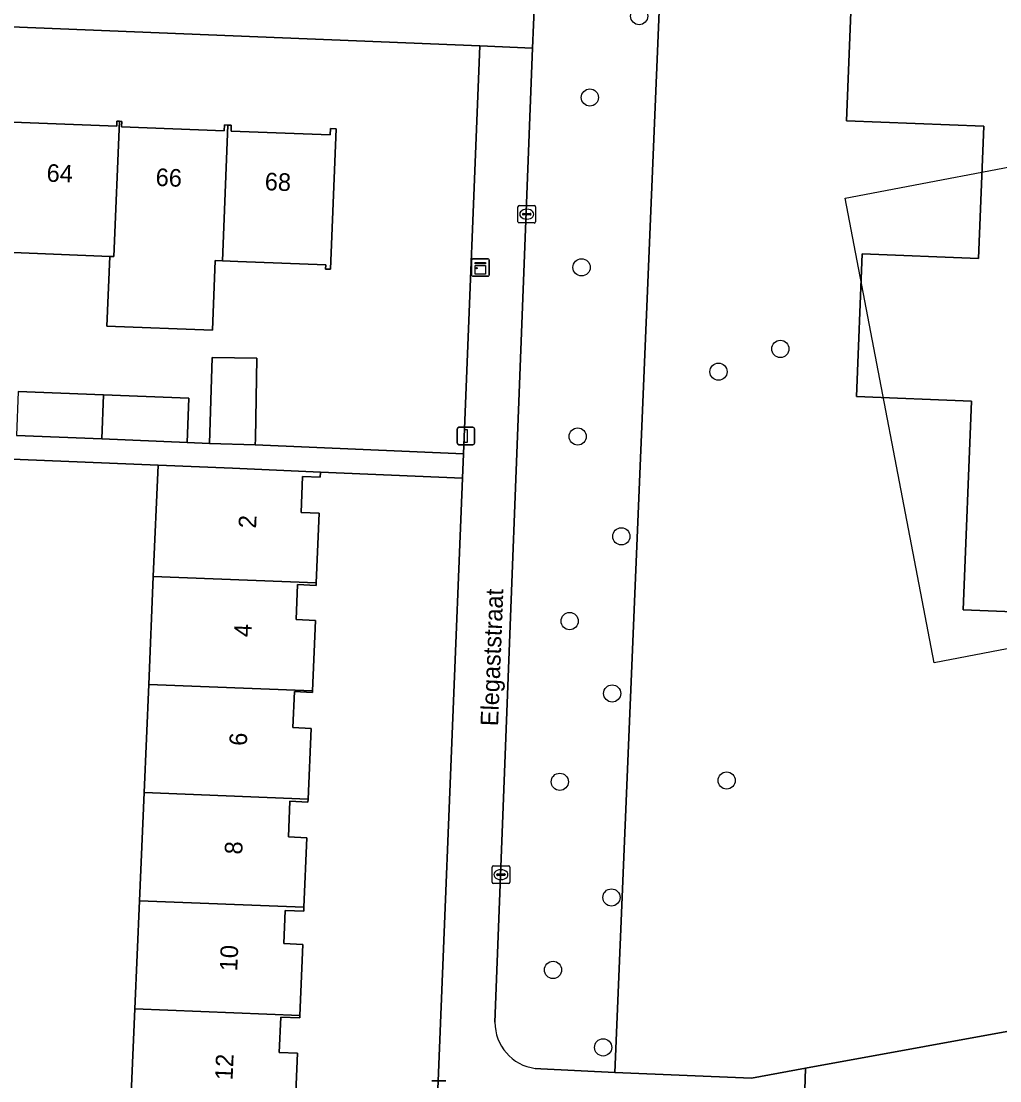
# Model space of a CAD drawing. Extents: x 160077 to 160948, y 386481 to 387498.
# Drawn here: x 160567 to 160622.7, y 386784.9 to 386845.2 of the extents above; entities that cross this region are included whole.
import ezdxf

# ---------------------------------------------------------------- set-up
doc = ezdxf.new("R2010")
doc.units = 0
for name, color, linetype in [('IMGEO_Boom', 7, 'Continuous'), ('IMGEO_Erf', 7, 'Continuous'), ('IMGEO_Groenvoorziening', 7, 'Continuous'), ('IMGEO_Hek', 7, 'Continuous'), ('IMGEO_Kast', 7, 'Continuous'), ('IMGEO_Kolk', 7, 'Continuous'), ('IMGEO_Lichtmast', 7, 'Continuous'), ('IMGEO_Openbare_ruimte_label', 7, 'Continuous'), ('IMGEO_Pand', 7, 'Continuous'), ('IMGEO_Pand_nummerreeks', 7, 'Continuous'), ('IMGEO_Pand_vergunning_verleend', 7, 'Continuous'), ('IMGEO_Voetpad_open', 7, 'Continuous')]:
    doc.layers.add(name, color=color, linetype=linetype)

msp = doc.modelspace()

# ---------------------------------------------------------------- linework, layer by layer
at = {"layer": 'IMGEO_Boom'}
for centre in [(160602.146, 386845.45), (160599.345, 386840.825), (160598.872, 386831.172), (160610.174, 386826.537), (160606.657, 386825.241), (160598.653, 386821.558), (160601.134, 386815.884), (160598.194, 386811.068), (160600.61, 386806.956), (160597.632, 386801.936), (160607.12, 386802.007), (160600.571, 386795.361), (160597.249, 386791.243), (160600.097, 386786.839)]:
    msp.add_circle(centre, 0.489, dxfattribs=at)
at = {"layer": 'IMGEO_Erf'}
for points in [[(160674.502, 386797.454), (160674.929, 386806.169), (160675.07, 386809.047), (160675.272, 386814.07), (160675.716, 386825.063), (160675.794, 386826.947), (160675.891, 386829.313), (160676.542, 386845.055), (160676.555, 386845.381), (160668.235, 386845.73), (160669.487, 386869.91), (160666.813, 386871.238), (160603.434, 386849.369), (160600.755, 386785.404), (160608.542, 386785.099), (160611.61, 386785.659), (160625.143, 386788.129), (160667.256, 386796.073)], [(160573.995, 386801.319), (160574.258, 386807.464), (160574.522, 386813.61), (160574.793, 386819.934), (160564.157, 386820.359), (160563.663, 386807.989), (160563.216, 386796.797), (160563.013, 386792.635), (160562.497, 386782.073), (160561.948, 386770.818), (160562.319, 386770.798), (160563.373, 386770.74), (160563.39, 386771.133), (160566.383, 386771.005), (160569.377, 386770.877), (160572.37, 386770.748), (160572.684, 386770.735), (160572.941, 386776.737), (160573.205, 386782.883), (160573.468, 386789.029), (160573.732, 386795.174)]]:
    msp.add_lwpolyline(points, close=True, dxfattribs=at)
for points in [[(160662.926, 386845.581), (160662.637, 386837.835), (160669.239, 386837.544), (160668.918, 386829.418), (160662.314, 386829.637), (160662.065, 386822.149), (160665.335, 386822.062), (160664.535, 386801.306), (160659.866, 386801.495), (160659.719, 386797.854), (160639.197, 386798.683), (160639.346, 386802.357), (160634.871, 386802.538), (160635.371, 386814.926), (160631.665, 386815.075), (160631.511, 386811.269), (160620.564, 386811.711), (160621.042, 386823.568), (160614.503, 386823.832), (160614.83, 386831.942), (160621.439, 386831.675), (160621.742, 386839.189), (160613.937, 386839.505), (160614.264, 386847.607)], [(160566.834, 386824.124), (160571.69, 386823.932), (160576.549, 386823.739), (160576.449, 386821.227), (160577.722, 386821.159), (160577.861, 386826.047), (160580.403, 386826.004), (160580.326, 386821.43), (160580.32, 386821.086), (160592.157, 386820.579), (160593.096, 386843.756), (160550.987, 386845.461)], [(160566.532, 386839.43), (160572.442, 386839.196), (160572.453, 386839.482), (160572.592, 386839.476), (160572.73, 386839.471), (160572.718, 386839.163), (160578.554, 386838.932), (160578.567, 386839.269), (160578.76, 386839.261), (160578.957, 386839.253), (160578.944, 386838.921), (160584.576, 386838.698), (160584.591, 386839.067), (160584.911, 386839.054), (160584.595, 386831.067), (160584.317, 386831.078), (160584.326, 386831.306), (160579.33, 386831.504), (160578.451, 386831.539), (160578.045, 386831.555), (160577.889, 386827.595), (160571.888, 386827.832), (160572.045, 386831.792), (160566.092, 386832.028)], [(160590.331, 386775.537), (160592.101, 386819.194), (160584.022, 386819.539), (160584.01, 386819.247), (160583.012, 386819.29), (160582.925, 386817.249), (160583.958, 386817.204), (160583.788, 386813.242), (160583.782, 386813.095), (160582.722, 386813.141), (160582.637, 386811.158), (160583.74, 386811.111), (160583.567, 386807.095), (160583.564, 386807.018), (160582.546, 386807.062), (160582.458, 386805.017), (160583.492, 386804.972), (160583.319, 386800.95), (160583.312, 386800.782), (160582.291, 386800.826), (160582.204, 386798.804), (160583.251, 386798.759), (160583.081, 386794.803), (160583.072, 386794.584), (160582.022, 386794.629), (160581.941, 386792.74), (160583.026, 386792.694), (160582.853, 386788.657), (160582.847, 386788.514), (160581.769, 386788.56), (160581.682, 386786.55), (160582.725, 386786.505), (160582.553, 386782.512)]]:
    msp.add_lwpolyline(points, dxfattribs=at)
at = {"layer": 'IMGEO_Groenvoorziening'}
msp.add_lwpolyline([(160596.241, 386785.647), (160596.56, 386785.63), (160600.755, 386785.404), (160603.434, 386849.369), (160599.05, 386848.312), (160596.243, 386847.636), (160596.088, 386843.636), (160593.946, 386788.275)], dxfattribs=at)
msp.add_arc((160596.579, 386788.258), 2.633, 179.6351, 262.62552, dxfattribs=at)
at = {"layer": 'IMGEO_Hek'}
msp.add_lwpolyline([(160600.755, 386785.404), (160603.434, 386849.369)], dxfattribs=at)
at = {"layer": 'IMGEO_Kast'}
for p, q in [((160592.622, 386830.737), (160592.622, 386831.578)), ((160592.622, 386831.578), (160592.622, 386830.737)), ((160592.697, 386831.662), (160593.538, 386831.662)), ((160593.538, 386831.662), (160592.697, 386831.662)), ((160593.622, 386831.587), (160593.622, 386830.746)), ((160593.622, 386830.746), (160593.622, 386831.587)), ((160593.547, 386830.662), (160592.706, 386830.662)), ((160592.706, 386830.662), (160593.547, 386830.662))]:
    msp.add_line(p, q, dxfattribs=at)
for points in [[(160592.817, 386831.452), (160593.417, 386831.452), (160593.417, 386831.367), (160592.817, 386831.367), (160592.817, 386831.452)], [(160592.817, 386831.277), (160593.417, 386831.277), (160593.417, 386830.788), (160592.817, 386830.788), (160592.817, 386831.277)]]:
    msp.add_lwpolyline(points, dxfattribs=at)
msp.add_circle((160592.901, 386831.126), 0.0377, dxfattribs=at)
for centre, start, end in [((160592.7, 386831.584), 92.4484, 184.28452), ((160592.7, 386831.584), 92.4484, 184.28452), ((160593.544, 386831.584), 2.4484, 94.28452), ((160593.544, 386831.584), 2.4484, 94.28452), ((160592.7, 386830.74), 182.4484, 274.28452), ((160592.7, 386830.74), 182.4484, 274.28452), ((160593.544, 386830.74), 272.4484, 4.28452), ((160593.544, 386830.74), 272.4484, 4.28452)]:
    msp.add_arc(centre, 0.0779, start, end, dxfattribs=at)
at = {"layer": 'IMGEO_Kolk'}
for p, q in [((160595.255, 386833.767), (160595.255, 386834.619)), ((160595.33, 386834.693), (160596.182, 386834.693)), ((160595.514, 386834.187), (160595.514, 386834.199)), ((160595.952, 386834.15), (160595.554, 386834.15)), ((160595.557, 386834.236), (160595.955, 386834.236)), ((160595.743, 386834.473), (160595.768, 386834.473)), ((160595.998, 386834.199), (160595.998, 386834.187)), ((160596.256, 386834.619), (160596.256, 386833.767)), ((160596.182, 386833.693), (160595.33, 386833.693)), ((160595.766, 386833.913), (160595.741, 386833.913)), ((160593.786, 386796.233), (160593.786, 386797.085)), ((160593.861, 386797.159), (160594.713, 386797.159)), ((160594.274, 386796.939), (160594.299, 386796.939)), ((160594.787, 386797.085), (160594.787, 386796.233)), ((160594.713, 386796.159), (160593.861, 386796.159)), ((160594.045, 386796.653), (160594.045, 386796.665)), ((160594.483, 386796.616), (160594.085, 386796.616)), ((160594.088, 386796.702), (160594.486, 386796.702)), ((160594.297, 386796.379), (160594.272, 386796.379)), ((160594.529, 386796.665), (160594.529, 386796.653))]:
    msp.add_line(p, q, dxfattribs=at)
for points in [[(160595.255, 386833.767), (160595.255, 386834.619)], [(160595.33, 386834.693), (160596.182, 386834.693)], [(160596.256, 386834.619), (160596.256, 386833.767)], [(160596.182, 386833.693), (160595.33, 386833.693)], [(160593.786, 386796.233), (160593.786, 386797.085)], [(160593.861, 386797.159), (160594.713, 386797.159)], [(160594.787, 386797.085), (160594.787, 386796.233)], [(160594.713, 386796.159), (160593.861, 386796.159)]]:
    msp.add_lwpolyline(points, dxfattribs=at)
for centre, radius, start, end in [((160595.332, 386834.617), 0.0765, 91.55205, 178.44795), ((160595.332, 386834.617), 0.0765, 91.55205, 178.44795), ((160595.554, 386834.196), 0.0403, 85.87752, 175.75265), ((160595.551, 386834.186), 0.0366, 178.93798, 274.71019), ((160595.955, 386834.193), 0.043, 264.86636, 352.45326), ((160595.959, 386834.198), 0.0386, 1.73085, 96.63898), ((160596.18, 386834.617), 0.0765, 1.55205, 88.44795), ((160596.18, 386834.617), 0.0765, 1.55205, 88.44795), ((160595.332, 386833.769), 0.0765, 181.55205, 268.44795), ((160595.332, 386833.769), 0.0765, 181.55205, 268.44795), ((160596.18, 386833.769), 0.0765, 271.55205, 358.44795), ((160596.18, 386833.769), 0.0765, 271.55205, 358.44795), ((160593.863, 386797.083), 0.0765, 91.55205, 178.44795), ((160593.863, 386797.083), 0.0765, 91.55205, 178.44795), ((160594.711, 386797.083), 0.0765, 1.55205, 88.44795), ((160594.711, 386797.083), 0.0765, 1.55205, 88.44795), ((160593.863, 386796.235), 0.0765, 181.55205, 268.44795), ((160593.863, 386796.235), 0.0765, 181.55205, 268.44795), ((160594.085, 386796.662), 0.0403, 85.87752, 175.75265), ((160594.082, 386796.652), 0.0366, 178.93798, 274.71019), ((160594.486, 386796.659), 0.043, 264.86636, 352.45326), ((160594.49, 386796.664), 0.0386, 1.73085, 96.63898), ((160594.711, 386796.235), 0.0765, 271.55205, 358.44795), ((160594.711, 386796.235), 0.0765, 271.55205, 358.44795)]:
    msp.add_arc(centre, radius, start, end, dxfattribs=at)
for centre, major_axis, ratio, start_param, end_param in [((160595.742, 386834.193), (-0.387, 0.002), 0.722429, 4.712389, 7.853982), ((160595.767, 386834.193), (-0.39, 0.002), 0.717154, 1.570796, 4.712389), ((160594.273, 386796.659), (-0.387, 0.002), 0.722429, 4.712389, 7.853982), ((160594.298, 386796.659), (-0.39, 0.002), 0.717154, 1.570796, 4.712389)]:
    msp.add_ellipse(centre, major_axis=major_axis, ratio=ratio, start_param=start_param, end_param=end_param, dxfattribs=at)
at = {"layer": 'IMGEO_Lichtmast'}
for p, q in [((160591.899, 386822.089), (160592.689, 386822.089)), ((160592.689, 386822.089), (160591.899, 386822.089)), ((160591.799, 386821.189), (160591.799, 386821.989)), ((160591.799, 386821.989), (160591.799, 386821.189)), ((160592.789, 386821.989), (160592.789, 386821.189)), ((160592.789, 386821.189), (160592.789, 386821.989)), ((160592.689, 386821.089), (160591.899, 386821.089)), ((160591.899, 386821.089), (160592.689, 386821.089)), ((160590.362, 386784.941), (160591.152, 386784.941)), ((160591.152, 386784.941), (160590.362, 386784.941))]:
    msp.add_line(p, q, dxfattribs=at)
msp.add_lwpolyline([(160592.219, 386821.964), (160592.369, 386821.964), (160592.369, 386821.214), (160592.219, 386821.214), (160592.219, 386821.964)], dxfattribs=at)
for centre, start, end in [((160591.899, 386821.989), 90, 180), ((160591.899, 386821.989), 90, 180), ((160592.689, 386821.989), 0, 90), ((160592.689, 386821.989), 360, 90), ((160591.899, 386821.189), 180, 270), ((160591.899, 386821.189), 180, 270), ((160592.689, 386821.189), 270, 0), ((160592.689, 386821.189), 270, 0)]:
    msp.add_arc(centre, 0.1, start, end, dxfattribs=at)
at = {"layer": 'IMGEO_Pand'}
msp.add_lwpolyline([(160614.264, 386847.607), (160613.937, 386839.505), (160621.742, 386839.189), (160621.439, 386831.675), (160614.83, 386831.942), (160614.503, 386823.832), (160621.042, 386823.568), (160620.564, 386811.711), (160631.511, 386811.269), (160631.665, 386815.075), (160635.371, 386814.926), (160634.871, 386802.538), (160639.346, 386802.357), (160639.197, 386798.683), (160659.719, 386797.854), (160659.866, 386801.495), (160664.535, 386801.306), (160665.335, 386822.062), (160662.065, 386822.149), (160662.314, 386829.637), (160668.918, 386829.418), (160669.239, 386837.544), (160662.637, 386837.835), (160662.926, 386845.581)], dxfattribs=at)
for points in [[(160572.592, 386839.476), (160572.453, 386839.482), (160572.442, 386839.196), (160566.532, 386839.43), (160566.544, 386839.735), (160566.4, 386839.741), (160566.092, 386832.028), (160572.045, 386831.792), (160572.284, 386831.783)], [(160578.76, 386839.261), (160578.567, 386839.269), (160578.554, 386838.932), (160572.718, 386839.163), (160572.73, 386839.471), (160572.592, 386839.476), (160572.284, 386831.783), (160572.045, 386831.792), (160571.888, 386827.832), (160577.889, 386827.595), (160578.045, 386831.555), (160578.451, 386831.539)], [(160578.451, 386831.539), (160579.33, 386831.504), (160584.326, 386831.306), (160584.317, 386831.078), (160584.595, 386831.067), (160584.911, 386839.054), (160584.591, 386839.067), (160584.576, 386838.698), (160578.944, 386838.921), (160578.957, 386839.253), (160578.76, 386839.261)], [(160580.403, 386826.004), (160577.861, 386826.047), (160577.722, 386821.159), (160580.32, 386821.086), (160580.326, 386821.43)], [(160571.69, 386823.932), (160566.834, 386824.124), (160566.735, 386821.612), (160571.591, 386821.419)], [(160576.549, 386823.739), (160571.69, 386823.932), (160571.591, 386821.419), (160576.449, 386821.227)], [(160583.788, 386813.242), (160583.958, 386817.204), (160582.925, 386817.249), (160583.012, 386819.29), (160584.01, 386819.247), (160584.022, 386819.539), (160579.027, 386819.753), (160574.793, 386819.934), (160574.522, 386813.61)], [(160574.522, 386813.61), (160574.258, 386807.464), (160583.567, 386807.095), (160583.74, 386811.111), (160582.637, 386811.158), (160582.722, 386813.141), (160583.782, 386813.095), (160583.788, 386813.242)], [(160583.492, 386804.972), (160582.458, 386805.017), (160582.546, 386807.062), (160583.564, 386807.018), (160583.567, 386807.095), (160574.258, 386807.464), (160573.995, 386801.319), (160583.319, 386800.95)], [(160583.081, 386794.803), (160583.251, 386798.759), (160582.204, 386798.804), (160582.291, 386800.826), (160583.312, 386800.782), (160583.319, 386800.95), (160573.995, 386801.319), (160573.732, 386795.174)], [(160582.853, 386788.657), (160583.026, 386792.694), (160581.941, 386792.74), (160582.022, 386794.629), (160583.072, 386794.584), (160583.081, 386794.803), (160573.732, 386795.174), (160573.468, 386789.029)], [(160582.553, 386782.512), (160582.725, 386786.505), (160581.682, 386786.55), (160581.769, 386788.56), (160582.847, 386788.514), (160582.853, 386788.657), (160573.468, 386789.029), (160573.205, 386782.883)]]:
    msp.add_lwpolyline(points, close=True, dxfattribs=at)
at = {"layer": 'IMGEO_Pand_vergunning_verleend'}
msp.add_lwpolyline([(160613.867, 386835.096), (160626.802, 386837.57), (160624.421, 386850.02), (160646.57, 386849.04), (160647.993, 386841.649), (160656.446, 386843.277), (160661.556, 386816.748), (160642.06, 386813.01), (160633.038, 386808.858), (160630.885, 386813.836), (160628.577, 386813.395), (160629.102, 386810.652), (160618.915, 386808.704)], close=True, dxfattribs=at)
at = {"layer": 'IMGEO_Voetpad_open'}
for points in [[(160539.02, 386871.499), (160535.996, 386869.579), (160535.795, 386869.424), (160540.451, 386862.348), (160541.296, 386860.993), (160550.987, 386845.461), (160593.096, 386843.756), (160596.088, 386843.636), (160596.243, 386847.636), (160599.05, 386848.312), (160603.434, 386849.369), (160666.813, 386871.238), (160668.825, 386871.932), (160676.694, 386874.549)], [(160596.088, 386843.636), (160593.096, 386843.756), (160592.157, 386820.579), (160592.101, 386819.194), (160590.331, 386775.537), (160611.261, 386774.569), (160611.61, 386785.659), (160608.542, 386785.099), (160600.755, 386785.404), (160596.56, 386785.63), (160596.241, 386785.647)], [(160593.946, 386788.275), (160596.088, 386843.636)], [(160564.157, 386820.359), (160574.793, 386819.934), (160579.027, 386819.753), (160584.022, 386819.539), (160592.101, 386819.194), (160592.157, 386820.579), (160580.32, 386821.086), (160577.722, 386821.159), (160576.449, 386821.227), (160571.591, 386821.419), (160566.735, 386821.612)], [(160722.155, 386808.242), (160721.453, 386808.14), (160721.441, 386808.138), (160711.175, 386806.204), (160704.872, 386805.04), (160702.825, 386804.662), (160674.597, 386799.312), (160674.9, 386797.53), (160674.502, 386797.454), (160667.256, 386796.073), (160625.143, 386788.129), (160611.61, 386785.659), (160611.261, 386774.569), (160611.199, 386773.064), (160614.688, 386772.962)]]:
    msp.add_lwpolyline(points, dxfattribs=at)
msp.add_arc((160596.579, 386788.258), 2.633, 179.6351, 262.62552, dxfattribs=at)

# ---------------------------------------------------------------- texts
at = {"layer": 'IMGEO_Openbare_ruimte_label'}
msp.add_text('Elegaststraat', height=1, rotation=87.76436, dxfattribs=at).set_placement((160594.122, 386805.083))
at = {"layer": 'IMGEO_Pand_nummerreeks'}
for s, rotation, p in [('64', 357.75401, (160568.442, 386836.047)), ('66', 357.75401, (160574.642, 386835.804)), ('68', 357.75618, (160580.846, 386835.561)), ('2', 87.55918, (160580.363, 386816.322)), ('4', 87.55918, (160580.1, 386810.144)), ('6', 87.55941, (160579.837, 386803.965)), ('8', 87.55918, (160579.573, 386797.789)), ('10', 87.55918, (160579.291, 386791.148)), ('12', 87.55918, (160579.027, 386784.962))]:
    msp.add_text(s, height=1, rotation=rotation, dxfattribs=at).set_placement(p)

doc.saveas('drawing.dxf')
